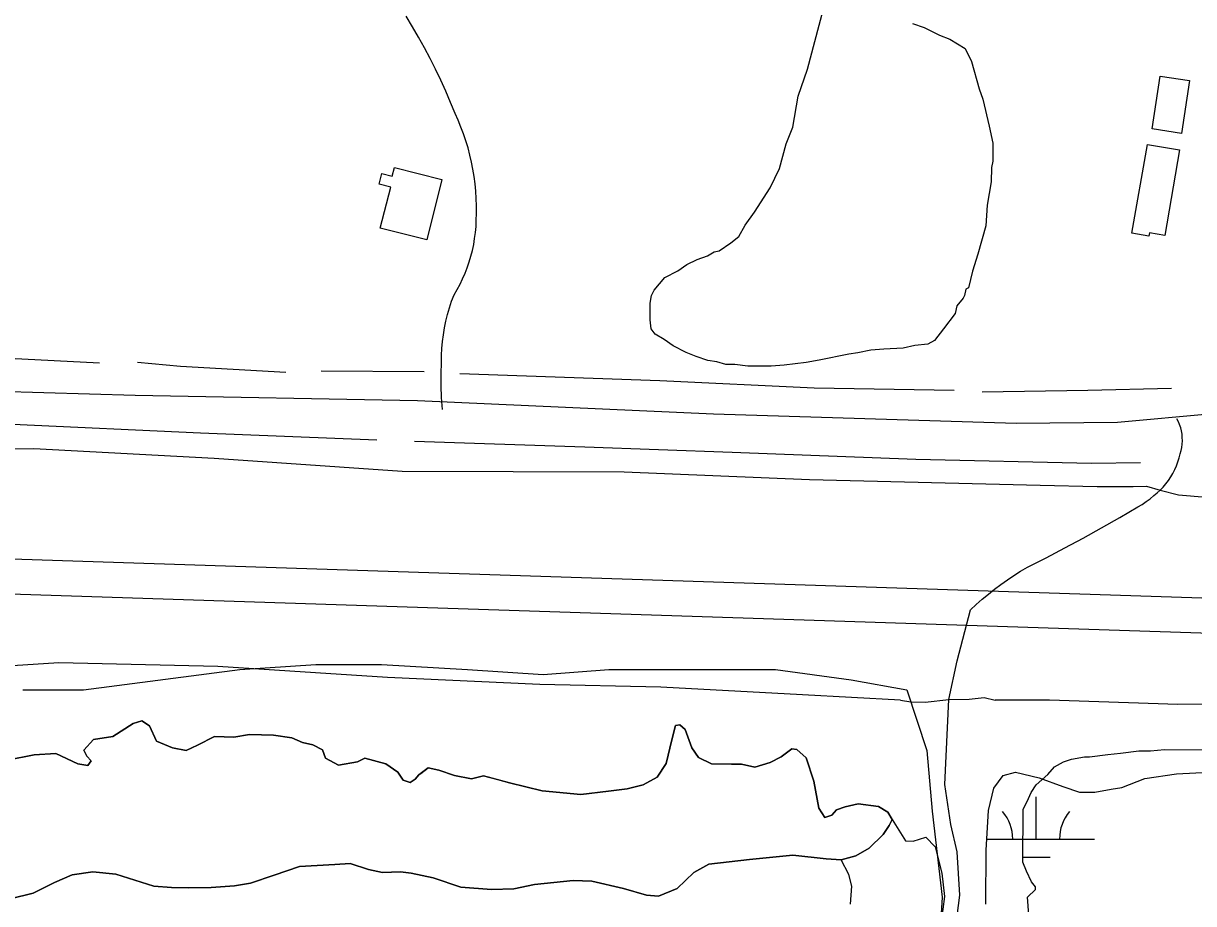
# Model space of a CAD drawing. Extents: x 3297753 to 3335611, y 652252 to 677623.
# Drawn here: x 3319667 to 3320668, y 672948 to 673700 of the extents above; entities that cross this region are included whole.
import ezdxf

# ---------------------------------------------------------------- set-up
doc = ezdxf.new("R2010")
doc.units = 0
for name, color, linetype in [('V-BLDG-OTLN', 7, 'Continuous'), ('V-LEVE-TOET', 7, 'Continuous'), ('V-ROAD-CNTR', 7, 'Continuous'), ('V-SITE-VEGE', 7, 'Continuous'), ('V-SURV-LINE', 7, 'Continuous'), ('V-TOPO-SHOR', 7, 'Continuous'), ('V-WETL-SWMP', 7, 'Continuous')]:
    doc.layers.add(name, color=color, linetype=linetype)

msp = doc.modelspace()

# ---------------------------------------------------------------- linework, layer by layer
at = {"layer": 'V-BLDG-OTLN'}
for points in [[(3320638.9, 673654.9), (3320664, 673651.2), (3320657.2, 673605.9), (3320632.1, 673609.7)], [(3320614.8, 673520.6), (3320628, 673596.5), (3320655.6, 673591.7), (3320642.9, 673518.7), (3320629.8, 673521), (3320629.3, 673518.1)], [(3320024.7, 673566.6), (3320011.7, 673514.9), (3319971.9, 673524.9), (3319980.8, 673560), (3319971, 673562.5), (3319973.3, 673571.5), (3319982.1, 673569.3), (3319984, 673576.8)]]:
    msp.add_lwpolyline(points, close=True, dxfattribs=at)
at = {"layer": 'V-LEVE-TOET'}
for points in [[(3319086.7, 673302.7), (3319230.5, 673319.5), (3319384.8, 673331.1), (3319514, 673336.3), (3319675.7, 673336.4), (3319829.9, 673328.4), (3319990.7, 673317.1), (3320180.4, 673316.6), (3320338.9, 673310.1), (3320536.4, 673305.2), (3320585.2, 673304)], [(3321675.3, 673304.7), (3321519.8, 673304.5), (3321418.2, 673297.1), (3321339, 673285.6), (3321259.7, 673262.3), (3321166.2, 673226.1), (3321074.5, 673190.3), (3320986.5, 673161.6), (3320896.9, 673130.5), (3320853.2, 673123.8), (3320771.7, 673118.2), (3320654, 673117.7), (3320544.3, 673121.4), (3320497.8, 673121.4)], [(3320585.2, 673304), (3320615.8, 673304.1), (3320627.2, 673304.4), (3320639, 673301), (3320654.7, 673296.9), (3320678.4, 673294.9)], [(3320416.8, 673121.3), (3320333, 673126), (3320211.8, 673132.6), (3320108.4, 673134.7), (3319978.2, 673140.9), (3319833, 673150.1), (3319696.9, 673153.3), (3319577.6, 673145.6), (3319426.9, 673145), (3319322.5, 673136.5), (3319223.3, 673128.7), (3319125.2, 673117.8), (3319073.6, 673109.9), (3319001.9, 673101.9), (3318964.5, 673095.9)], [(3320416.8, 673121.3), (3320425.8, 673120.1), (3320437.9, 673119.6), (3320458.2, 673122), (3320475.5, 673122.3), (3320488.4, 673123.7), (3320497.8, 673121.4)]]:
    msp.add_lwpolyline(points, dxfattribs=at)
at = {"layer": 'V-ROAD-CNTR'}
for points in [[(3320025.1, 673369.9), (3320024.4, 673380), (3320024.1, 673390.1), (3320024, 673400.2), (3320024.3, 673410.3), (3320024.3, 673416.2), (3320024.6, 673422.1), (3320025.2, 673428), (3320025.9, 673433.8), (3320026.9, 673439.7), (3320028.1, 673445.4), (3320029.5, 673451.2), (3320031.1, 673456.8), (3320032.9, 673462.5), (3320035, 673468), (3320037.6, 673472.4), (3320040.1, 673477), (3320042.3, 673481.6), (3320044.4, 673486.3), (3320046.3, 673491.1), (3320047.9, 673496), (3320049.4, 673500.9), (3320050.7, 673505.9), (3320051.8, 673511), (3320052.6, 673516.1), (3320053.3, 673521.2), (3320053.8, 673526.3), (3320054, 673531.5), (3320054.2, 673537.7), (3320054.2, 673544), (3320054, 673550.3), (3320053.6, 673556.5), (3320053, 673562.8), (3320052.2, 673569), (3320051.2, 673575.2), (3320050, 673581.3), (3320048.6, 673587.4), (3320047, 673593.5), (3320045.1, 673599.5), (3320043.1, 673605.4), (3320040.9, 673611.3), (3320038.5, 673617.1), (3320035.9, 673622.8), (3320032, 673632.4), (3320027.9, 673641.9), (3320023.6, 673651.3), (3320019.1, 673660.7), (3320014.5, 673669.9), (3320009.6, 673679.1), (3320004.6, 673688.2), (3319999.4, 673697.1), (3319994, 673706)], [(3319605.7, 673386.6), (3319762.3, 673382.2), (3320003.8, 673377.5), (3320256.9, 673366.3), (3320515.7, 673358.3), (3320602.6, 673358.9), (3320683.7, 673366.5), (3320778.9, 673383.9), (3320908.5, 673413.2), (3321087, 673471.1), (3321414.8, 673577.6)], [(3320476.7, 673198.6), (3320481.7, 673203.3), (3320486.8, 673207.8), (3320492, 673212.1), (3320497.3, 673216.4), (3320502.7, 673220.4), (3320508.3, 673224.4), (3320513.9, 673228.1), (3320519.6, 673231.7), (3320525.4, 673235.2), (3320541.4, 673243.2), (3320557.4, 673251.5), (3320573.2, 673260), (3320588.9, 673268.7), (3320604.5, 673277.6), (3320619.9, 673286.7), (3320623.5, 673288.8), (3320627, 673291.1), (3320630.4, 673293.6), (3320633.6, 673296.3), (3320636.4, 673298.6), (3320639, 673301), (3320641.5, 673303.6), (3320643.8, 673306.3), (3320646, 673309.2), (3320648, 673312.2), (3320649.8, 673315.3), (3320651.4, 673318.5), (3320652.9, 673321.7), (3320654.1, 673325.1), (3320655.2, 673328.5), (3320656.1, 673332), (3320656.9, 673334.7), (3320657.5, 673337.5), (3320657.8, 673340.3), (3320658, 673343.1), (3320657.9, 673345.9), (3320657.7, 673348.7), (3320657.2, 673351.5), (3320656.5, 673354.2), (3320655.6, 673356.9), (3320654.5, 673359.4), (3320653.1, 673361.9)], [(3320431.7, 672761.9), (3320454.5, 672853.5), (3320467.7, 672954.8), (3320465.3, 672991.8), (3320460, 673015.1), (3320454.8, 673049.4), (3320458.2, 673122), (3320465.3, 673154.9), (3320476.7, 673198.6)]]:
    msp.add_lwpolyline(points, dxfattribs=at)
at = {"layer": 'V-SITE-VEGE'}
for p, q in [((3320337.3, 673660.9), (3320360.1, 673746.9)), ((3320427.2, 673699.9), (3320437.1, 673696.5)), ((3320437.1, 673696.5), (3320450.3, 673689.7)), ((3320450.3, 673689.7), (3320459.1, 673686.3)), ((3320459.1, 673686.3), (3320472.3, 673678.5)), ((3320472.3, 673678.5), (3320477.7, 673667.4)), ((3320477.7, 673667.4), (3320484.2, 673644.1)), ((3320329.3, 673637.7), (3320337.3, 673660.9)), ((3320324.7, 673611.2), (3320329.3, 673637.7)), ((3320484.2, 673644.1), (3320487.4, 673635.2)), ((3320487.4, 673635.2), (3320492.7, 673612)), ((3320319, 673596.9), (3320324.7, 673611.2)), ((3320492.7, 673612), (3320495.9, 673597.6)), ((3320495.9, 673597.6), (3320495.8, 673582.1)), ((3320313.3, 673575.9), (3320319, 673596.9)), ((3320495.8, 673582.1), (3320494.6, 673576.6)), ((3320305.4, 673559.4), (3320313.3, 673575.9)), ((3320494.6, 673576.6), (3320494.5, 673564.4)), ((3320292, 673538.5), (3320305.4, 673559.4)), ((3320494.5, 673564.4), (3320491, 673544.5)), ((3320284.1, 673527.5), (3320292, 673538.5)), ((3320491, 673544.5), (3320489.8, 673526.8)), ((3320278.5, 673517.6), (3320284.1, 673527.5)), ((3320271.8, 673512.2), (3320278.5, 673517.6)), ((3320489.8, 673526.8), (3320482.9, 673502.6)), ((3320261.8, 673505.6), (3320271.8, 673512.2)), ((3320234.1, 673493.7), (3320243, 673498.1)), ((3320243, 673498.1), (3320251.8, 673501.3)), ((3320251.8, 673501.3), (3320257.4, 673504.6)), ((3320257.4, 673504.6), (3320261.8, 673505.6)), ((3320482.9, 673502.6), (3320478.4, 673488.2)), ((3320215.2, 673482.8), (3320226.3, 673488.3)), ((3320226.3, 673488.3), (3320234.1, 673493.7)), ((3320478.4, 673488.2), (3320474.9, 673473.9)), ((3320206.2, 673471.8), (3320215.2, 673482.8)), ((3320202.8, 673460.8), (3320204, 673467.4)), ((3320204, 673467.4), (3320206.2, 673471.8)), ((3320471.6, 673467.3), (3320470.4, 673465.1)), ((3320472.7, 673472.8), (3320471.6, 673467.3)), ((3320474.9, 673473.9), (3320472.7, 673472.8)), ((3320202.7, 673446.4), (3320202.8, 673460.8)), ((3320464.9, 673458.5), (3320463.7, 673451.9)), ((3320470.4, 673465.1), (3320464.9, 673458.5)), ((3320463.7, 673451.9), (3320453.6, 673438.7)), ((3320203.7, 673438.7), (3320202.7, 673446.4)), ((3320207, 673434.2), (3320203.7, 673438.7)), ((3320453.6, 673438.7), (3320445.8, 673428.8)), ((3320214.7, 673429.8), (3320207, 673434.2)), ((3320222.4, 673424.2), (3320214.7, 673429.8)), ((3320445.8, 673428.8), (3320440.2, 673425.6)), ((3320233.4, 673418.5), (3320222.4, 673424.2)), ((3320242.2, 673415.1), (3320233.4, 673418.5)), ((3320372.7, 673417.3), (3320347.2, 673412)), ((3320380.5, 673418.3), (3320372.7, 673417.3)), ((3320391.5, 673420.5), (3320380.5, 673418.3)), ((3320402.6, 673421.5), (3320391.5, 673420.5)), ((3320419.2, 673422.4), (3320402.6, 673421.5)), ((3320429.2, 673424.5), (3320419.2, 673422.4)), ((3320440.2, 673425.6), (3320429.2, 673424.5)), ((3320252.1, 673411.7), (3320242.2, 673415.1)), ((3320259.9, 673410.6), (3320252.1, 673411.7)), ((3320267.6, 673408.3), (3320259.9, 673410.6)), ((3320275.3, 673408.2), (3320267.6, 673408.3)), ((3320286.4, 673407), (3320275.3, 673408.2)), ((3320317.3, 673407.8), (3320306.3, 673406.8)), ((3320336.2, 673409.9), (3320317.3, 673407.8)), ((3320347.2, 673412), (3320336.2, 673409.9)), ((3320306.3, 673406.8), (3320286.4, 673407))]:
    msp.add_line(p, q, dxfattribs=at)
for points in [[(3319666.1, 673130.3), (3319718, 673130.3), (3319851.9, 673147.6), (3319916.7, 673151.9), (3319972.9, 673151.9), (3320046.4, 673147.6), (3320111.2, 673143.3), (3320167.3, 673147.6), (3320309.9, 673147.6), (3320374.7, 673138.9), (3320422.3, 673130.3), (3320439.5, 673078.4), (3320443.9, 673026.5), (3320452.5, 672953), (3320448.2, 672883.8)], [(3320280.9, 673066.7), (3320272.3, 673066.7), (3320255.3, 673066.9), (3320244, 673072.5), (3320238.5, 673080.8), (3320232.8, 673096.2), (3320228.1, 673100.2), (3320224.5, 673099.8), (3320221.3, 673087.6), (3320216.4, 673067.2), (3320208.8, 673055.5), (3320196.9, 673048.9), (3320183.1, 673045.5), (3320167, 673043.7), (3320143.4, 673040.7), (3320110.3, 673043.8), (3320082.4, 673050.7), (3320060.1, 673056.8), (3320049.8, 673054.1), (3320035.3, 673057), (3320021.9, 673061.5), (3320012.9, 673063.5), (3320005, 673057.7), (3320001.8, 673053.8), (3319997.4, 673051.1), (3319991.6, 673053.1), (3319986.9, 673059.8), (3319976.7, 673067), (3319958.7, 673071.9), (3319952.4, 673068.8), (3319936.2, 673065.8), (3319925.2, 673071.8), (3319922.5, 673078.9), (3319914.3, 673083.3), (3319905.3, 673085.3), (3319896.3, 673089.3), (3319880.5, 673091.4), (3319860.1, 673092), (3319846.7, 673089.8), (3319830.2, 673090.3), (3319815.5, 673083), (3319806, 673078.3), (3319794.3, 673080.8), (3319780.5, 673086.4), (3319774.4, 673099.5), (3319768.1, 673103.8), (3319760.6, 673101.5), (3319743.2, 673090.3), (3319726.6, 673087.7), (3319718.3, 673078.7), (3319721, 673073.6), (3319724.5, 673069.6), (3319721.7, 673065.7), (3319713.1, 673066.9), (3319694.3, 673075.8), (3319675.8, 673074.7), (3319652.9, 673070.2)], [(3319655.4, 672951.7), (3319675.1, 672956.3), (3319693.3, 672965.6), (3319708.3, 672972.1), (3319726, 672974.7), (3319745.7, 672972.6), (3319778.3, 672962.5), (3319793.2, 672961.2), (3319807.8, 672961), (3319827.4, 672961.2), (3319847.1, 672962.7), (3319860.9, 672964.9), (3319881.1, 672971.8), (3319902.8, 672979.1), (3319933.1, 672980.8), (3319946.1, 672981.9), (3319961.8, 672976.6), (3319973.9, 672974.1), (3319989.3, 672974.8), (3319998.3, 672973.5), (3320017.2, 672969.4), (3320040.7, 672961.7), (3320067.1, 672959.5), (3320086, 672960.2), (3320103.7, 672963.9), (3320136.8, 672967.2), (3320152.9, 672966.7), (3320180, 672960.5), (3320199.7, 672954.8), (3320209.9, 672954), (3320225.7, 672960.5), (3320240, 672974.1), (3320253, 672981.1), (3320287.7, 672985.1), (3320324.7, 672988.8), (3320353.4, 672985.7), (3320366, 672984.8), (3320378.6, 672988.3), (3320390.1, 672994.9), (3320402, 673006.6), (3320407.2, 673014.4), (3320409.6, 673019.5), (3320406.1, 673025.8), (3320397.9, 673030.6), (3320380.6, 673032.7), (3320369.5, 673030.1), (3320362, 673027.8), (3320358.1, 673023.1), (3320352.1, 673021.2), (3320347.1, 673029.1), (3320342.6, 673052.3), (3320336.1, 673072.1), (3320328.3, 673079.2), (3320323.9, 673079.7), (3320314.8, 673073.1), (3320305.3, 673068), (3320292.3, 673064.2), (3320280.9, 673066.7)], [(3320527.5, 672926.5), (3320525.5, 672953), (3320532.2, 672959.6), (3320532.2, 672961.8), (3320529, 672966.2), (3320524.6, 672975.1), (3320521.4, 672982.9), (3320521.8, 673028.2), (3320525.2, 673034.8), (3320528.5, 673042.5), (3320533, 673049.1), (3320543, 673057.9), (3320548.6, 673064.5), (3320556.4, 673068.8), (3320563.1, 673071), (3320574.1, 673073.1), (3320578.6, 673073.1), (3320594.1, 673075.1), (3320605.1, 673076.1), (3320620.6, 673078.2), (3320630.6, 673078.1), (3320642.7, 673079.1), (3320805.3, 673077.7)]]:
    msp.add_lwpolyline(points, dxfattribs=at)
at = {"layer": 'V-SURV-LINE'}
for points in [[(3319525.9, 673246.4), (3320822.6, 673203.9)], [(3320821.6, 673173.9), (3319524.9, 673216.4)]]:
    msp.add_lwpolyline(points, dxfattribs=at)
at = {"layer": 'V-TOPO-SHOR'}
msp.add_line((3320009.5, 673402.1), (3319921.3, 673402.5), dxfattribs=at)
for points in [[(3319731.7, 673409.6), (3319604, 673415.9), (3319481.7, 673416.5), (3319318.2, 673407), (3319189.9, 673395.6), (3319088.7, 673380.8), (3319031.3, 673370.3)], [(3319891.1, 673401.6), (3319801, 673406.7), (3319764.2, 673410.1)], [(3320462.8, 673386), (3320342.9, 673388.2), (3320210.9, 673394.4), (3320040, 673400.3)], [(3320648.6, 673387.9), (3320577.2, 673386.1), (3320486.7, 673384.6)], [(3319969, 673343.7), (3319818.1, 673349.7), (3319657.5, 673357), (3319505.8, 673357.1), (3319343.9, 673351.1), (3319200.8, 673338.7), (3319095.6, 673323.9)], [(3320622.2, 673324.2), (3320580.2, 673323.8), (3320430.1, 673327.1), (3320273, 673333.2), (3320146.9, 673337.8), (3320001.1, 673342.6)], [(3319652.9, 673070.2), (3319675.8, 673074.7), (3319694.3, 673075.8), (3319713.1, 673066.9), (3319721.7, 673065.7), (3319724.5, 673069.6), (3319721, 673073.6), (3319718.3, 673078.7), (3319726.6, 673087.7), (3319743.2, 673090.3), (3319760.6, 673101.5), (3319768.1, 673103.8), (3319774.4, 673099.5), (3319780.5, 673086.4), (3319794.3, 673080.8), (3319806, 673078.3), (3319815.5, 673083), (3319830.2, 673090.3), (3319846.7, 673089.8), (3319860.1, 673092), (3319880.5, 673091.4), (3319896.3, 673089.3), (3319905.3, 673085.3), (3319914.3, 673083.3), (3319922.5, 673078.9), (3319925.2, 673071.8), (3319936.2, 673065.8), (3319952.4, 673068.8), (3319958.7, 673071.9), (3319976.7, 673067), (3319986.9, 673059.8), (3319991.6, 673053.1), (3319997.4, 673051.1), (3320001.8, 673053.8), (3320005, 673057.7), (3320006.6, 673058.8), (3320012.9, 673063.5), (3320021.9, 673061.5), (3320035.3, 673057), (3320049.8, 673054.1), (3320060.1, 673056.8), (3320072.2, 673053.5), (3320082.4, 673050.7), (3320110.3, 673043.8), (3320143.4, 673040.7), (3320167, 673043.7), (3320183.1, 673045.5), (3320196.9, 673048.9), (3320208.8, 673055.5), (3320216.4, 673067.2), (3320221.3, 673087.6), (3320224.5, 673099.8), (3320228.1, 673100.2), (3320232.8, 673096.2), (3320238.5, 673080.8), (3320244, 673072.5), (3320255.3, 673066.9), (3320272.3, 673066.7)], [(3320272.3, 673066.7), (3320280.9, 673066.7), (3320292.3, 673064.2), (3320305.3, 673068), (3320314.8, 673073.1), (3320323.9, 673079.7), (3320328.3, 673079.2), (3320336.1, 673072.1), (3320342.6, 673052.3), (3320347.1, 673029.1), (3320352.1, 673021.2), (3320358.1, 673023.1), (3320362, 673027.8), (3320369.5, 673030.1), (3320380.6, 673032.7), (3320397.9, 673030.6), (3320406.1, 673025.8), (3320409.6, 673019.5), (3320407.2, 673014.4), (3320402, 673006.6), (3320390.1, 672994.9), (3320378.6, 672988.3), (3320366, 672984.8), (3320353.4, 672985.7), (3320324.7, 672988.8), (3320287.7, 672985.1), (3320253, 672981.1), (3320240, 672974.1), (3320225.7, 672960.5), (3320209.9, 672954), (3320199.7, 672954.8), (3320180, 672960.5), (3320152.9, 672966.7), (3320136.8, 672967.2), (3320103.7, 672963.9), (3320086, 672960.2), (3320067.1, 672959.5), (3320040.7, 672961.7), (3320017.2, 672969.4), (3319998.3, 672973.5), (3319989.3, 672974.8), (3319973.9, 672974.1), (3319961.8, 672976.6), (3319946.1, 672981.9), (3319933.1, 672980.8), (3319902.8, 672979.1), (3319881.1, 672971.8), (3319860.9, 672964.9), (3319847.1, 672962.7), (3319827.4, 672961.2), (3319807.8, 672961), (3319793.2, 672961.2), (3319778.3, 672962.5), (3319745.7, 672972.6), (3319726, 672974.7), (3319708.3, 672972.1), (3319693.3, 672965.6), (3319675.1, 672956.3), (3319655.4, 672951.7)]]:
    msp.add_lwpolyline(points, dxfattribs=at)
at = {"layer": 'V-WETL-SWMP'}
for p, q in [((3320532.9, 673002.7), (3320532.9, 673038.7)), ((3320490.7, 673002.6), (3320582.9, 673002.7)), ((3320520.9, 672987.2), (3320544.9, 672987.2))]:
    msp.add_line(p, q, dxfattribs=at)
for points in [[(3320489.9, 672947), (3320490.2, 672993.2), (3320492, 673027.1), (3320496.7, 673046.1), (3320504.8, 673057.1), (3320515.2, 673059.8), (3320535.5, 673055.1), (3320555.7, 673047.6), (3320569.9, 673042.9), (3320583.1, 673042.7), (3320597.1, 673045.3), (3320606.2, 673046.7), (3320625.9, 673054.4), (3320653, 673058.3), (3320680.5, 673059.9)], [(3320374.1, 672946.9), (3320375.2, 672962.4), (3320372.6, 672972.4), (3320366, 672984.8), (3320378.6, 672988.3), (3320390.1, 672994.9), (3320402, 673006.6), (3320407.2, 673014.4), (3320409.6, 673019.5), (3320421.1, 673001.1), (3320427.8, 673001), (3320438.6, 673004.4), (3320446.5, 672995.9), (3320452.1, 672973.5), (3320454.6, 672953.6), (3320450.1, 672921)]]:
    msp.add_lwpolyline(points, dxfattribs=at)
for centre, start, end in [((3320477.6, 673003.1), 359.2865, 40.8301), ((3320588.1, 673003.2), 139.2865, 180.8301)]:
    msp.add_arc(centre, 35.2, start, end, dxfattribs=at)

doc.saveas('drawing.dxf')
